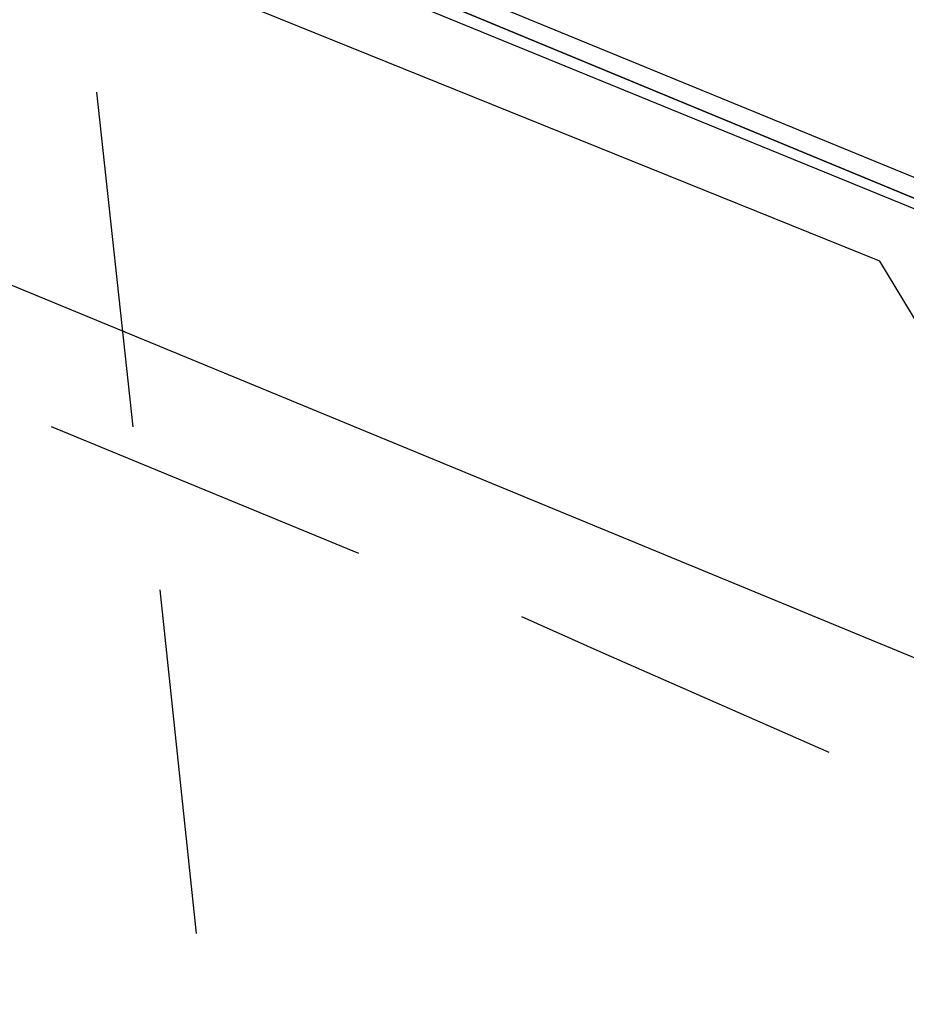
# Model space of a CAD drawing. Header units: feet. Extents: x -79 to 198, y -22 to 181.
# Tile 966 of 982: x 128.94 to 130.25, y 144.17 to 145.62. Entities that reach past the tile are written whole.
import ezdxf

# ---------------------------------------------------------------- set-up
doc = ezdxf.new("R2010")
doc.units = ezdxf.units.FT
doc.layers.add('A-AREA-UNIDAD', color=30, linetype='CONTINUOUS')
doc.layers.add('A-LINEA', color=7, linetype='CONTINUOUS')

msp = doc.modelspace()

# ---------------------------------------------------------------- linework, layer by layer
at = {"layer": 'A-AREA-UNIDAD'}
msp.add_lwpolyline([(137.088, 126.2044), (136.16, 134.0622), (134.688, 143.2533), (134.048, 143.2889), (134, 143.5378), (130.912, 144.9422), (130.4, 144.9422), (130.208, 145.2622), (127.168, 146.4889), (126.672, 146.4889), (126.64, 146.7022), (123.52, 147.8578), (122.88, 147.8933), (122.848, 148.0889), (115.808, 150.2578)], dxfattribs=at)
at = {"layer": 'A-LINEA'}
for p, q in [((130.3067, 144.6578), (126.88, 146.0711)), ((130.3067, 144.6578), (126.88, 146.0711)), ((129.0533, 145.5111), (129.1067, 145.0178)), ((129.44, 144.8311), (128.9867, 145.0178)), ((129.44, 144.8311), (128.9867, 145.0178)), ((129.1467, 144.7778), (129.2, 144.2711))]:
    msp.add_line(p, q, dxfattribs=at)
for points in [[(130.6667, 145.2178), (127.0267, 146.7111), (127.0133, 146.7111), (127.0133, 146.6978), (130.6533, 145.1911), (130.6667, 145.1911), (130.6667, 145.2178)], [(130.6667, 145.2178), (127.0267, 146.7111), (127.0133, 146.7111), (127.0133, 146.6978), (130.6533, 145.1911), (130.6667, 145.1911), (130.6667, 145.2178)], [(130.6533, 145.1911), (127.0133, 146.6978), (127, 146.6844), (127, 146.6711), (130.6533, 145.1778), (130.6533, 145.1911)], [(130.6533, 145.1911), (127.0133, 146.6978), (127, 146.6844), (127, 146.6711), (130.6533, 145.1778), (130.6533, 145.1911)], [(130.1333, 144.5378), (129.8, 144.6844), (129.68, 144.7378)], [(130.1333, 144.5378), (129.8, 144.6844), (129.68, 144.7378)]]:
    msp.add_lwpolyline(points, dxfattribs=at)

doc.saveas('drawing.dxf')
